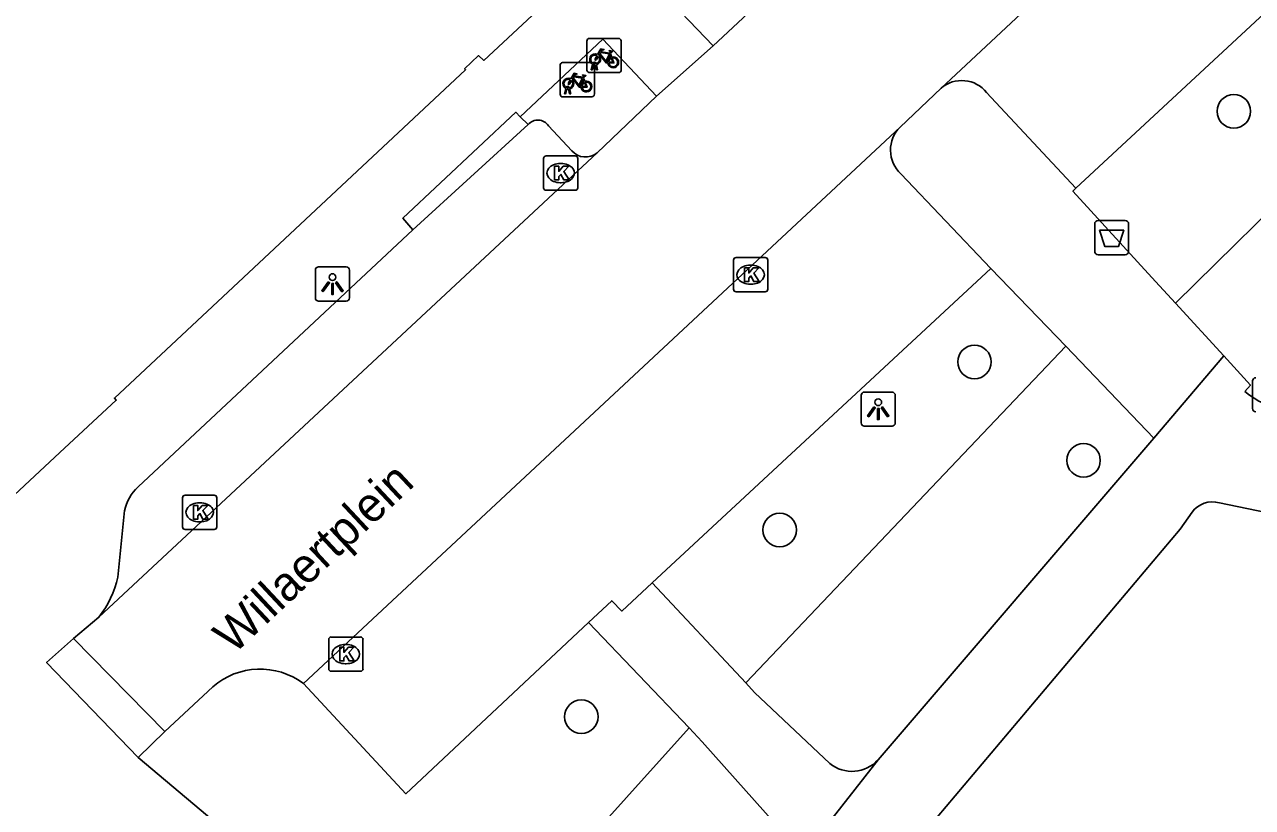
# Model space of a CAD drawing. Extents: x 159822 to 160765, y 380693 to 381634.
# Drawn here: x 160123.15 to 160158.96, y 381477.32 to 381500.18 of the extents above; entities that cross this region are included whole.
import ezdxf

# ---------------------------------------------------------------- set-up
doc = ezdxf.new("R2010")
doc.units = 0
for name, color, linetype in [('IMGEO_Afvalbak', 7, 'Continuous'), ('IMGEO_Boom', 7, 'Continuous'), ('IMGEO_Fietsenrek', 7, 'Continuous'), ('IMGEO_Groenvoorziening', 7, 'Continuous'), ('IMGEO_Kolk', 7, 'Continuous'), ('IMGEO_Lichtpunt', 7, 'Continuous'), ('IMGEO_Openbare_ruimte_label', 7, 'Continuous'), ('IMGEO_Pand', 7, 'Continuous'), ('IMGEO_Parkeervlak_open', 7, 'Continuous'), ('IMGEO_Rijbaan_lokaal_open', 7, 'Continuous'), ('IMGEO_Voetpad_gesloten', 7, 'Continuous'), ('IMGEO_Voetpad_open', 7, 'Continuous')]:
    doc.layers.add(name, color=color, linetype=linetype)

msp = doc.modelspace()

# ---------------------------------------------------------------- linework, layer by layer
at = {"layer": 'IMGEO_Afvalbak'}
for p, q in [((160154.359, 381493.558), (160154.359, 381494.358)), ((160154.359, 381494.358), (160154.359, 381493.558)), ((160154.459, 381494.458), (160155.249, 381494.458)), ((160155.249, 381494.458), (160154.459, 381494.458)), ((160155.349, 381494.358), (160155.349, 381493.558)), ((160155.349, 381493.558), (160155.349, 381494.358)), ((160155.249, 381493.458), (160154.459, 381493.458)), ((160154.459, 381493.458), (160155.249, 381493.458))]:
    msp.add_line(p, q, dxfattribs=at)
msp.add_lwpolyline([(160154.502, 381494.172), (160155.206, 381494.172), (160155.057, 381493.702), (160154.651, 381493.702), (160154.502, 381494.172)], dxfattribs=at)
for centre, start, end in [((160154.459, 381494.358), 90, 180), ((160154.459, 381494.358), 90, 180), ((160155.249, 381494.358), 0, 90), ((160155.249, 381494.358), 360, 90), ((160154.459, 381493.558), 180, 270), ((160154.459, 381493.558), 180, 270), ((160155.249, 381493.558), 270, 0), ((160155.249, 381493.558), 270, 0)]:
    msp.add_arc(centre, 0.1, start, end, dxfattribs=at)
at = {"layer": 'IMGEO_Boom'}
for centre in [(160158.418, 381497.645), (160150.853, 381490.329), (160154.035, 381487.456), (160145.171, 381485.424), (160139.386, 381479.973)]:
    msp.add_circle(centre, 0.489, dxfattribs=at)
at = {"layer": 'IMGEO_Fietsenrek'}
for p, q in [((160139.548, 381498.85), (160139.548, 381499.691)), ((160139.548, 381499.691), (160139.548, 381498.85)), ((160139.623, 381499.775), (160140.464, 381499.775)), ((160140.464, 381499.775), (160139.623, 381499.775)), ((160140.548, 381499.7), (160140.548, 381498.859)), ((160140.548, 381498.859), (160140.548, 381499.7)), ((160140.235, 381499.324), (160140.271, 381499.229)), ((160138.766, 381498.143), (160138.766, 381498.984)), ((160138.766, 381498.984), (160138.766, 381498.143)), ((160138.841, 381499.068), (160139.682, 381499.068)), ((160139.682, 381499.068), (160138.841, 381499.068)), ((160139.675, 381498.859), (160139.714, 381499.019)), ((160139.744, 381499.007), (160139.709, 381498.859)), ((160139.766, 381498.993), (160139.766, 381498.152)), ((160139.766, 381498.152), (160139.766, 381498.993)), ((160139.786, 381499.031), (160139.785, 381499.035)), ((160139.827, 381498.859), (160139.793, 381499.001)), ((160139.817, 381499.042), (160139.818, 381499.035)), ((160139.825, 381499.005), (160139.86, 381498.859)), ((160139.453, 381498.617), (160139.489, 381498.522)), ((160140.473, 381498.775), (160139.632, 381498.775)), ((160139.632, 381498.775), (160140.473, 381498.775)), ((160139.709, 381498.859), (160139.675, 381498.859)), ((160139.86, 381498.859), (160139.827, 381498.859)), ((160138.893, 381498.152), (160138.932, 381498.312)), ((160138.962, 381498.3), (160138.927, 381498.152)), ((160139.004, 381498.324), (160139.003, 381498.328)), ((160139.045, 381498.152), (160139.011, 381498.294)), ((160139.035, 381498.335), (160139.036, 381498.328)), ((160139.043, 381498.298), (160139.078, 381498.152)), ((160139.691, 381498.068), (160138.85, 381498.068)), ((160138.85, 381498.068), (160139.691, 381498.068)), ((160138.927, 381498.152), (160138.893, 381498.152)), ((160139.078, 381498.152), (160139.045, 381498.152))]:
    msp.add_line(p, q, dxfattribs=at)
for points in [[(160139.882, 381499.249), (160139.83, 381499.159), (160139.79, 381499.134), (160139.791, 381499.181), (160139.846, 381499.275)], [(160139.861, 381499.301), (160139.956, 381499.465), (160140.042, 381499.451), (160140.044, 381499.442), (160139.988, 381499.431), (160139.961, 381499.386), (160140.217, 381499.345)], [(160140.157, 381499.057), (160140.107, 381499.057), (160139.916, 381499.308), (160139.897, 381499.276)], [(160140.204, 381499.32), (160139.947, 381499.361), (160139.93, 381499.332), (160140.097, 381499.112), (160140.204, 381499.32)], [(160140.252, 381499.222), (160140.222, 381499.299), (160140.113, 381499.081), (160140.156, 381499.081)], [(160140.217, 381499.345), (160140.242, 381499.394), (160140.236, 381499.398), (160140.213, 381499.402), (160140.201, 381499.409), (160140.2, 381499.412), (160140.202, 381499.417), (160140.297, 381499.402), (160140.299, 381499.392), (160140.289, 381499.379), (160140.277, 381499.373), (160140.263, 381499.379), (160140.235, 381499.324)], [(160140.186, 381499.081), (160140.306, 381499.08), (160140.262, 381499.194)], [(160140.282, 381499.201), (160140.337, 381499.056), (160140.187, 381499.056)], [(160139.1, 381498.542), (160139.048, 381498.452), (160139.008, 381498.427), (160139.009, 381498.474), (160139.064, 381498.568)], [(160139.079, 381498.594), (160139.174, 381498.758), (160139.26, 381498.744), (160139.262, 381498.735), (160139.206, 381498.724), (160139.179, 381498.679), (160139.435, 381498.638)], [(160139.375, 381498.35), (160139.325, 381498.35), (160139.134, 381498.601), (160139.115, 381498.569)], [(160139.422, 381498.613), (160139.165, 381498.654), (160139.148, 381498.625), (160139.315, 381498.405), (160139.422, 381498.613)], [(160139.47, 381498.515), (160139.44, 381498.592), (160139.331, 381498.374), (160139.374, 381498.374)], [(160139.435, 381498.638), (160139.46, 381498.687), (160139.454, 381498.691), (160139.431, 381498.695), (160139.419, 381498.702), (160139.418, 381498.705), (160139.42, 381498.71), (160139.515, 381498.695), (160139.517, 381498.685), (160139.507, 381498.672), (160139.495, 381498.666), (160139.481, 381498.672), (160139.453, 381498.617)], [(160139.404, 381498.374), (160139.524, 381498.373), (160139.48, 381498.487)], [(160139.5, 381498.494), (160139.555, 381498.349), (160139.405, 381498.349)]]:
    msp.add_lwpolyline(points, dxfattribs=at)
for centre, radius, start, end in [((160139.626, 381499.697), 0.0779, 92.4484, 184.2845), ((160139.626, 381499.697), 0.0779, 92.4484, 184.2845), ((160140.47, 381499.697), 0.0779, 2.4484, 94.2845), ((160140.47, 381499.697), 0.0779, 2.4484, 94.2845), ((160139.788, 381499.16), 0.159, 62.6766, 242.1369), ((160139.788, 381499.16), 0.129, 63.3192, 238.903), ((160139.788, 381499.16), 0.129, 283.6043, 43.4302), ((160139.788, 381499.16), 0.159, 283.5766, 46.6042), ((160138.844, 381498.99), 0.0779, 92.4484, 184.2845), ((160138.844, 381498.99), 0.0779, 92.4484, 184.2845), ((160139.688, 381498.99), 0.0779, 2.4484, 94.2845), ((160139.688, 381498.99), 0.0779, 2.4484, 94.2845), ((160139.768, 381499.031), 0.0499, 12.8025, 158.6934), ((160139.788, 381499.16), 0.159, 253.9967, 271.7867), ((160139.768, 381499.031), 0.0174, 12.8025, 163.4502), ((160139.788, 381499.16), 0.129, 253.415, 269.0204), ((160140.315, 381499.076), 0.159, 113.3408, 178.3217), ((160140.315, 381499.076), 0.159, 187.0065, 105.7708), ((160140.315, 381499.076), 0.129, 113.923, 177.9556), ((160140.315, 381499.076), 0.129, 188.6715, 104.5883), ((160139.006, 381498.453), 0.159, 62.6766, 242.1369), ((160139.006, 381498.453), 0.129, 63.3192, 238.903), ((160139.006, 381498.453), 0.129, 283.6043, 43.4302), ((160139.006, 381498.453), 0.159, 283.5766, 46.6042), ((160139.533, 381498.369), 0.159, 187.0065, 105.7708), ((160139.626, 381498.853), 0.0779, 182.4484, 274.2845), ((160139.626, 381498.853), 0.0779, 182.4484, 274.2845), ((160140.47, 381498.853), 0.0779, 272.4484, 4.2845), ((160140.47, 381498.853), 0.0779, 272.4484, 4.2845), ((160138.986, 381498.324), 0.0499, 12.8025, 158.6934), ((160139.006, 381498.453), 0.159, 253.9967, 271.7867), ((160138.986, 381498.324), 0.0174, 12.8025, 163.4502), ((160139.006, 381498.453), 0.129, 253.415, 269.0204), ((160139.533, 381498.369), 0.159, 113.3408, 178.3217), ((160139.533, 381498.369), 0.129, 113.923, 177.9556), ((160139.533, 381498.369), 0.129, 188.6715, 104.5883), ((160138.844, 381498.146), 0.0779, 182.4484, 274.2845), ((160138.844, 381498.146), 0.0779, 182.4484, 274.2845), ((160139.688, 381498.146), 0.0779, 272.4484, 4.2845), ((160139.688, 381498.146), 0.0779, 272.4484, 4.2845)]:
    msp.add_arc(centre, radius, start, end, dxfattribs=at)
at = {"layer": 'IMGEO_Groenvoorziening'}
for points in [[(160156.718, 381492.041), (160160.793, 381496.052)], [(160153.516, 381490.785), (160144.181, 381480.96)], [(160142.527, 381479.647), (160135.22, 381471.513)]]:
    msp.add_lwpolyline(points, dxfattribs=at)
at = {"layer": 'IMGEO_Kolk'}
for p, q in [((160138.283, 381495.415), (160138.283, 381496.267)), ((160138.358, 381496.341), (160139.21, 381496.341)), ((160138.771, 381496.121), (160138.796, 381496.121)), ((160139.284, 381496.267), (160139.284, 381495.415)), ((160139.21, 381495.341), (160138.358, 381495.341)), ((160138.794, 381495.561), (160138.769, 381495.561)), ((160143.823, 381492.45), (160143.823, 381493.302)), ((160143.898, 381493.376), (160144.75, 381493.376)), ((160144.311, 381493.156), (160144.336, 381493.156)), ((160144.824, 381493.302), (160144.824, 381492.45)), ((160144.334, 381492.596), (160144.309, 381492.596)), ((160144.75, 381492.376), (160143.898, 381492.376)), ((160127.753, 381485.513), (160127.753, 381486.365)), ((160127.828, 381486.439), (160128.68, 381486.439)), ((160128.754, 381486.365), (160128.754, 381485.513)), ((160128.241, 381486.219), (160128.266, 381486.219)), ((160128.264, 381485.659), (160128.239, 381485.659)), ((160128.68, 381485.439), (160127.828, 381485.439)), ((160132.016, 381481.374), (160132.016, 381482.226)), ((160132.091, 381482.3), (160132.943, 381482.3)), ((160132.504, 381482.08), (160132.529, 381482.08)), ((160133.017, 381482.226), (160133.017, 381481.374)), ((160132.527, 381481.52), (160132.502, 381481.52)), ((160132.943, 381481.3), (160132.091, 381481.3))]:
    msp.add_line(p, q, dxfattribs=at)
for points in [[(160138.283, 381495.415), (160138.283, 381496.267)], [(160138.358, 381496.341), (160139.21, 381496.341)], [(160138.604, 381496.041), (160138.727, 381496.041), (160138.727, 381495.89), (160138.857, 381496.041), (160139.021, 381496.041), (160138.875, 381495.89), (160139.028, 381495.641), (160138.876, 381495.641), (160138.791, 381495.805), (160138.727, 381495.738), (160138.727, 381495.641), (160138.604, 381495.641), (160138.604, 381496.041)], [(160139.284, 381496.267), (160139.284, 381495.415)], [(160139.21, 381495.341), (160138.358, 381495.341)], [(160143.823, 381492.45), (160143.823, 381493.302)], [(160143.898, 381493.376), (160144.75, 381493.376)], [(160144.824, 381493.302), (160144.824, 381492.45)], [(160144.144, 381493.076), (160144.267, 381493.076), (160144.267, 381492.925), (160144.397, 381493.076), (160144.561, 381493.076), (160144.415, 381492.925), (160144.568, 381492.676), (160144.416, 381492.676), (160144.331, 381492.84), (160144.267, 381492.773), (160144.267, 381492.676), (160144.144, 381492.676), (160144.144, 381493.076)], [(160144.75, 381492.376), (160143.898, 381492.376)], [(160127.753, 381485.513), (160127.753, 381486.365)], [(160127.828, 381486.439), (160128.68, 381486.439)], [(160128.754, 381486.365), (160128.754, 381485.513)], [(160128.074, 381486.139), (160128.197, 381486.139), (160128.197, 381485.988), (160128.327, 381486.139), (160128.491, 381486.139), (160128.345, 381485.988), (160128.498, 381485.739), (160128.346, 381485.739), (160128.261, 381485.903), (160128.197, 381485.836), (160128.197, 381485.739), (160128.074, 381485.739), (160128.074, 381486.139)], [(160128.68, 381485.439), (160127.828, 381485.439)], [(160132.016, 381481.374), (160132.016, 381482.226)], [(160132.091, 381482.3), (160132.943, 381482.3)], [(160133.017, 381482.226), (160133.017, 381481.374)], [(160132.337, 381482), (160132.46, 381482), (160132.46, 381481.849), (160132.59, 381482), (160132.754, 381482), (160132.608, 381481.849), (160132.761, 381481.6), (160132.609, 381481.6), (160132.524, 381481.764), (160132.46, 381481.697), (160132.46, 381481.6), (160132.337, 381481.6), (160132.337, 381482)], [(160132.943, 381481.3), (160132.091, 381481.3)]]:
    msp.add_lwpolyline(points, dxfattribs=at)
for centre, start, end in [((160138.36, 381496.265), 91.552, 178.448), ((160138.36, 381496.265), 91.552, 178.448), ((160139.208, 381496.265), 1.552, 88.448), ((160139.208, 381496.265), 1.552, 88.448), ((160138.36, 381495.417), 181.552, 268.448), ((160138.36, 381495.417), 181.552, 268.448), ((160139.208, 381495.417), 271.552, 358.448), ((160139.208, 381495.417), 271.552, 358.448), ((160143.9, 381493.3), 91.552, 178.448), ((160143.9, 381493.3), 91.552, 178.448), ((160144.748, 381493.3), 1.552, 88.448), ((160144.748, 381493.3), 1.552, 88.448), ((160143.9, 381492.452), 181.552, 268.448), ((160143.9, 381492.452), 181.552, 268.448), ((160144.748, 381492.452), 271.552, 358.448), ((160144.748, 381492.452), 271.552, 358.448), ((160127.83, 381486.363), 91.552, 178.448), ((160127.83, 381486.363), 91.552, 178.448), ((160128.678, 381486.363), 1.552, 88.448), ((160128.678, 381486.363), 1.552, 88.448), ((160127.83, 381485.515), 181.552, 268.448), ((160127.83, 381485.515), 181.552, 268.448), ((160128.678, 381485.515), 271.552, 358.448), ((160128.678, 381485.515), 271.552, 358.448), ((160132.093, 381482.224), 91.552, 178.448), ((160132.093, 381482.224), 91.552, 178.448), ((160132.941, 381482.224), 1.552, 88.448), ((160132.941, 381482.224), 1.552, 88.448), ((160132.093, 381481.376), 181.552, 268.448), ((160132.093, 381481.376), 181.552, 268.448), ((160132.941, 381481.376), 271.552, 358.448), ((160132.941, 381481.376), 271.552, 358.448)]:
    msp.add_arc(centre, 0.0765, start, end, dxfattribs=at)
for centre, major_axis, ratio, start_param, end_param in [((160138.77, 381495.841), (-0.387, 0.002), 0.722429, 4.712389, 7.853982), ((160138.795, 381495.841), (-0.39, 0.002), 0.717154, 1.570796, 4.712389), ((160144.31, 381492.876), (-0.387, 0.002), 0.722429, 4.712389, 7.853982), ((160144.335, 381492.876), (-0.39, 0.002), 0.717154, 1.570796, 4.712389), ((160128.24, 381485.939), (-0.387, 0.002), 0.722429, 4.712389, 7.853982), ((160128.265, 381485.939), (-0.39, 0.002), 0.717154, 1.570796, 4.712389), ((160132.503, 381481.8), (-0.387, 0.002), 0.722429, 4.712389, 7.853982), ((160132.528, 381481.8), (-0.39, 0.002), 0.717154, 1.570796, 4.712389)]:
    msp.add_ellipse(centre, major_axis=major_axis, ratio=ratio, start_param=start_param, end_param=end_param, dxfattribs=at)
at = {"layer": 'IMGEO_Lichtpunt'}
for p, q in [((160131.628, 381493.007), (160131.628, 381492.2)), ((160131.628, 381493.007), (160131.628, 381492.2)), ((160132.53, 381493.102), (160131.722, 381493.102)), ((160132.53, 381493.102), (160131.722, 381493.102)), ((160132.624, 381492.2), (160132.624, 381493.007)), ((160132.624, 381492.2), (160132.624, 381493.007)), ((160131.722, 381492.106), (160132.53, 381492.106)), ((160131.722, 381492.106), (160132.53, 381492.106)), ((160158.961, 381489.774), (160158.961, 381488.967)), ((160158.961, 381489.774), (160158.961, 381488.967)), ((160147.546, 381489.355), (160147.546, 381488.548)), ((160147.546, 381489.355), (160147.546, 381488.548)), ((160148.448, 381489.45), (160147.64, 381489.45)), ((160148.448, 381489.45), (160147.64, 381489.45)), ((160148.542, 381488.548), (160148.542, 381489.355)), ((160148.542, 381488.548), (160148.542, 381489.355)), ((160147.64, 381488.454), (160148.448, 381488.454)), ((160147.64, 381488.454), (160148.448, 381488.454))]:
    msp.add_line(p, q, dxfattribs=at)
for points in [[(160132.002, 381492.671), (160132.041, 381492.643), (160131.853, 381492.381), (160131.815, 381492.408), (160132.002, 381492.671)], [(160132.104, 381492.623), (160132.151, 381492.623), (160132.151, 381492.301), (160132.104, 381492.301), (160132.104, 381492.623)], [(160132.214, 381492.643), (160132.252, 381492.67), (160132.439, 381492.408), (160132.4, 381492.38), (160132.214, 381492.643)], [(160147.92, 381489.019), (160147.959, 381488.991), (160147.771, 381488.729), (160147.733, 381488.756), (160147.92, 381489.019)], [(160148.022, 381488.971), (160148.069, 381488.971), (160148.069, 381488.649), (160148.022, 381488.649), (160148.022, 381488.971)], [(160148.132, 381488.991), (160148.17, 381489.018), (160148.357, 381488.756), (160148.318, 381488.728), (160148.132, 381488.991)]]:
    msp.add_lwpolyline(points, dxfattribs=at)
for centre in [(160132.127, 381492.805), (160148.045, 381489.153)]:
    msp.add_circle(centre, 0.0994, dxfattribs=at)
for centre, start, end in [((160131.722, 381493.007), 90, 180), ((160131.722, 381493.007), 90, 180), ((160132.53, 381493.007), 0, 90), ((160132.53, 381493.007), 0, 90), ((160131.722, 381492.2), 180, 270), ((160131.722, 381492.2), 180, 270), ((160132.53, 381492.2), 270, 0), ((160132.53, 381492.2), 270, 360), ((160159.055, 381489.774), 90, 180), ((160159.055, 381489.774), 90, 180), ((160147.64, 381489.355), 90, 180), ((160147.64, 381489.355), 90, 180), ((160148.448, 381489.355), 0, 90), ((160148.448, 381489.355), 0, 90), ((160159.055, 381488.967), 180, 270), ((160159.055, 381488.967), 180, 270), ((160147.64, 381488.548), 180, 270), ((160147.64, 381488.548), 180, 270), ((160148.448, 381488.548), 270, 0), ((160148.448, 381488.548), 270, 360)]:
    msp.add_arc(centre, 0.0946, start, end, dxfattribs=at)
at = {"layer": 'IMGEO_Pand'}
msp.add_lwpolyline([(160101.421, 381541.836), (160111.628, 381528.176), (160118.329, 381519.207), (160119.346, 381519.968), (160113.199, 381528.195), (160144.79, 381557.649), (160145.323, 381557.087), (160145.234, 381557.004), (160146.654, 381555.482), (160161.919, 381539.126), (160167.378, 381533.282), (160167.175, 381527.829), (160164.33, 381525.142), (160164.391, 381525.076), (160158.414, 381519.521), (160136.541, 381499.13), (160136.384, 381499.272), (160135.978, 381498.89), (160136.009, 381498.857), (160125.767, 381489.274), (160125.819, 381489.209), (160124.176, 381487.689), (160119.898, 381483.7)], dxfattribs=at)
at = {"layer": 'IMGEO_Parkeervlak_open'}
for points in [[(160153.811, 381495.399), (160179.28, 381519.057)], [(160141.452, 381483.881), (160151.334, 381493.06)], [(160139.598, 381482.725), (160134.268, 381477.724), (160131.28, 381480.942)]]:
    msp.add_lwpolyline(points, dxfattribs=at)
at = {"layer": 'IMGEO_Rijbaan_lokaal_open'}
for points in [[(160149.88, 381498.323), (160175.473, 381522.224), (160176.001, 381522.709)], [(160167.006, 381521.77), (160157.677, 381513.05), (160143.228, 381499.558)], [(160141.576, 381498.084), (160143.228, 381499.558)], [(160148.684, 381497.185), (160149.88, 381498.323)], [(160139.843, 381496.437), (160141.576, 381498.084)], [(160131.28, 381480.942), (160148.684, 381497.185)], [(160139.843, 381496.437), (160125.316, 381482.881)], [(160124.571, 381482.258), (160125.316, 381482.881)], [(160126.464, 381478.778), (160123.788, 381481.558), (160124.571, 381482.258)], [(160124.571, 381482.258), (160127.24, 381479.545)], [(160127.24, 381479.545), (160128.635, 381480.849)], [(160127.24, 381479.545), (160126.464, 381478.778)]]:
    msp.add_lwpolyline(points, dxfattribs=at)
msp.add_arc((160130.015, 381479.254), 2.109, 53.1538, 130.8737, dxfattribs=at)
at = {"layer": 'IMGEO_Voetpad_gesloten'}
for points in [[(160158.123, 381490.504), (160156.084, 381488.109)], [(160158.742, 381489.467), (160158.904, 381489.65), (160158.123, 381490.504)], [(160156.084, 381488.109), (160148.041, 381478.719)], [(160157.998, 381486.215), (160171.208, 381483.478)], [(160142.292, 381468.244), (160148.71, 381475.795), (160156.852, 381485.447), (160157.199, 381485.941)], [(160141.452, 381483.881), (160140.567, 381483.059), (160140.272, 381483.358), (160139.598, 381482.725)], [(160144.181, 381480.96), (160141.452, 381483.881)], [(160139.598, 381482.725), (160142.527, 381479.647)], [(160146.632, 381478.61), (160144.437, 381480.685), (160144.181, 381480.96)], [(160142.527, 381479.647), (160142.913, 381479.241), (160145.397, 381476.452)], [(160148.041, 381478.719), (160145.532, 381475.513)]]:
    msp.add_lwpolyline(points, dxfattribs=at)
for centre, radius, start, end in [((160160.095, 381491.009), 2.052, 228.7352, 265.768), ((160157.792, 381485.513), 0.731, 73.6618, 144.1948), ((160147.28, 381479.398), 1.02, 230.5872, 318.2599)]:
    msp.add_arc(centre, radius, start, end, dxfattribs=at)
at = {"layer": 'IMGEO_Voetpad_open'}
for points in [[(160143.228, 381499.558), (160141.59, 381501.281), (160156.169, 381514.856), (160156.251, 381514.784), (160163.641, 381521.648), (160166.333, 381521.56)], [(160137.605, 381497.488), (160140.016, 381499.752), (160141.576, 381498.084)], [(160151.206, 381498.196), (160153.811, 381495.399)], [(160134.467, 381494.182), (160134.183, 381494.526), (160137.473, 381497.617), (160137.605, 381497.488)], [(160137.605, 381497.488), (160137.838, 381497.259)], [(160134.467, 381494.182), (160137.838, 381497.259)], [(160138.424, 381497.221), (160139.107, 381496.49)], [(160151.334, 381493.06), (160148.705, 381495.82)], [(160153.811, 381495.399), (160153.722, 381495.317), (160156.136, 381492.677), (160156.718, 381492.041)], [(160126.455, 381486.68), (160134.467, 381494.182)], [(160151.334, 381493.06), (160153.516, 381490.785)], [(160158.123, 381490.504), (160156.718, 381492.041)], [(160156.084, 381488.109), (160153.516, 381490.785)], [(160125.862, 381484.047), (160126.063, 381485.988)], [(160131.485, 381474.55), (160126.464, 381478.778)]]:
    msp.add_lwpolyline(points, dxfattribs=at)
for centre, radius, start, end in [((160150.481, 381497.613), 0.931, 38.8222, 130.2359), ((160138.117, 381497.029), 0.362, 32.0643, 140.5152), ((160149.351, 381496.513), 0.947, 134.7681, 226.9947), ((160139.502, 381496.842), 0.529, 221.6578, 310.1046), ((160127.321, 381485.732), 1.284, 132.4269, 168.5122), ((160123.049, 381484.654), 2.878, 321.9832, 347.8325)]:
    msp.add_arc(centre, radius, start, end, dxfattribs=at)

# ---------------------------------------------------------------- texts
at = {"layer": 'IMGEO_Openbare_ruimte_label'}
msp.add_text('Willaertplein', height=1, rotation=43.0949, dxfattribs=at).set_placement((160129.242, 381481.769))

doc.saveas('drawing.dxf')
